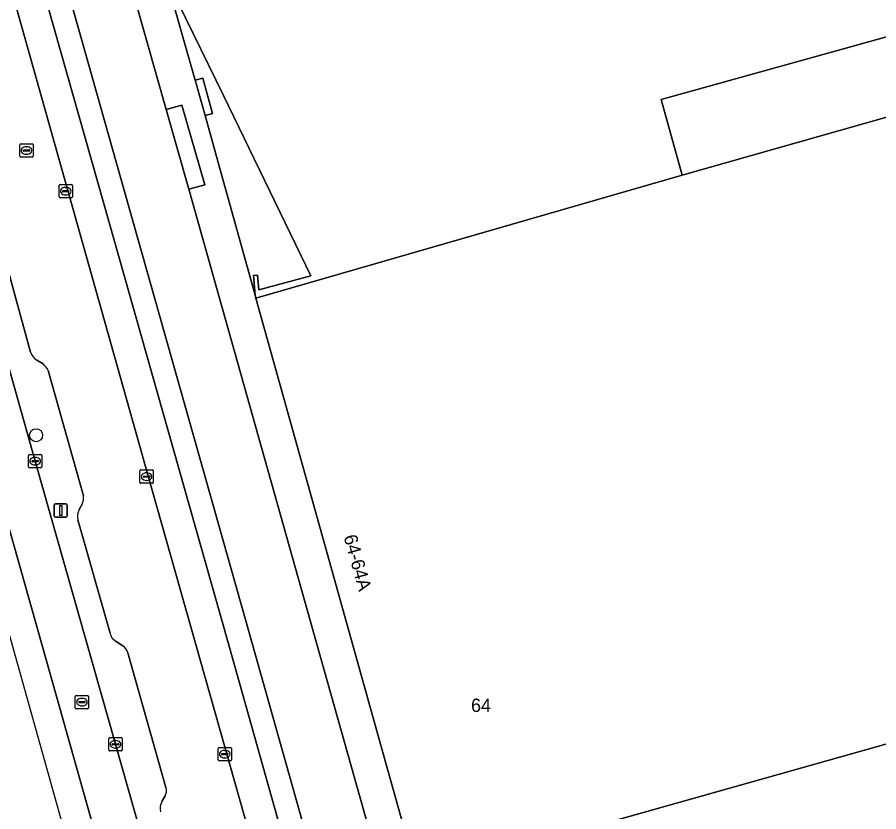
# Model space of a CAD drawing. Extents: x 159680 to 160786, y 387323 to 388340.
# Drawn here: x 159726.5 to 159790.8, y 387995.1 to 388054.5 of the extents above; entities that cross this region are included whole.
import ezdxf

# ---------------------------------------------------------------- set-up
doc = ezdxf.new("R2010")
doc.units = 0
for name, color, linetype in [('IMGEO_Berm_groen', 7, 'Continuous'), ('IMGEO_Boom', 7, 'Continuous'), ('IMGEO_Erf', 7, 'Continuous'), ('IMGEO_Kolk', 7, 'Continuous'), ('IMGEO_Lichtmast', 7, 'Continuous'), ('IMGEO_OVBaan_gesloten', 7, 'Continuous'), ('IMGEO_Pand', 7, 'Continuous'), ('IMGEO_Pand_nummerreeks', 7, 'Continuous'), ('IMGEO_Parkeervlak_open', 7, 'Continuous'), ('IMGEO_Rijbaan_lokaal_gesloten', 7, 'Continuous'), ('IMGEO_Rijbaan_regionaal_gesloten', 7, 'Continuous'), ('IMGEO_Rioolput', 7, 'Continuous'), ('IMGEO_Voetpad_open', 7, 'Continuous')]:
    doc.layers.add(name, color=color, linetype=linetype)

msp = doc.modelspace()

# ---------------------------------------------------------------- linework, layer by layer
at = {"layer": 'IMGEO_Berm_groen'}
for points in [[(159715.024, 388067.618), (159715.751, 388064.431), (159715.988, 388063.449), (159716.233, 388062.473), (159717.284, 388058.854), (159722.145, 388041.542), (159727.852, 388021.312), (159733.85, 388000.16), (159739.567, 387979.98), (159745.531, 387958.814), (159750.399, 387941.515), (159752.767, 387933.007), (159752.834, 387932.851)], [(159727.514, 388029.457), (159724.976, 388038.567)], [(159728.444, 388028.572), (159727.986, 388028.853)], [(159731.447, 388018.725), (159728.815, 388028.092)], [(159731.131, 388017.689), (159731.353, 388018.095)], [(159733.443, 388008.455), (159731.035, 388016.931)], [(159734.388, 388007.514), (159733.906, 388007.851)], [(159737.614, 387996.939), (159734.764, 388006.991)], [(159737.299, 387995.873), (159737.548, 387996.307)]]:
    msp.add_lwpolyline(points, dxfattribs=at)
for centre, radius, start, end in [((159728.46, 388029.71), 0.979, 194.96233, 241.04986), ((159727.642, 388027.569), 1.284, 24.03504, 51.36702), ((159730.557, 388018.536), 0.91, 331.01567, 12.01175), ((159731.992, 388017.195), 0.993, 150.15304, 195.4109), ((159734.282, 388008.619), 0.855, 191.0309, 243.91349), ((159733.914, 388006.777), 0.876, 14.15306, 57.27386), ((159736.85, 387996.699), 0.801, 330.66552, 17.41086), ((159738.236, 387995.366), 1.065, 151.57285, 193.50601)]:
    msp.add_arc(centre, radius, start, end, dxfattribs=at)
at = {"layer": 'IMGEO_Boom'}
msp.add_circle((159727.917, 388023.25), 0.489, dxfattribs=at)
at = {"layer": 'IMGEO_Erf'}
for points in [[(159793.306, 388053.549), (159774.582, 388048.326), (159776.16, 388042.673), (159794.855, 388047.996)], [(159760.456, 387976.237), (159766.359, 387977.9), (159769.209, 387978.703), (159772.059, 387979.506), (159774.909, 387980.309), (159777.759, 387981.111), (159780.609, 387981.914), (159783.459, 387982.717), (159786.309, 387983.52), (159789.159, 387984.323), (159792.009, 387985.126), (159794.859, 387985.929), (159797.709, 387986.732), (159800.559, 387987.534), (159803.409, 387988.337), (159806.259, 387989.14), (159811.529, 387990.625), (159810.425, 387994.602), (159808.927, 388000), (159807.434, 388004.707), (159790.741, 388000), (159756.404, 387990.318), (159757.994, 387984.988), (159759.125, 387980.967)]]:
    msp.add_lwpolyline(points, close=True, dxfattribs=at)
at = {"layer": 'IMGEO_Kolk'}
for p, q in [((159729.632, 388041.061), (159729.632, 388041.913)), ((159729.707, 388041.987), (159730.559, 388041.987)), ((159730.12, 388041.767), (159730.145, 388041.767)), ((159730.633, 388041.913), (159730.633, 388041.061)), ((159729.891, 388041.481), (159729.891, 388041.493)), ((159730.329, 388041.444), (159729.931, 388041.444)), ((159729.934, 388041.53), (159730.332, 388041.53)), ((159730.143, 388041.207), (159730.118, 388041.207)), ((159730.375, 388041.493), (159730.375, 388041.481)), ((159730.559, 388040.987), (159729.707, 388040.987)), ((159727.426, 388021.812), (159728.278, 388021.812)), ((159727.351, 388020.886), (159727.351, 388021.738)), ((159727.61, 388021.306), (159727.61, 388021.318)), ((159728.048, 388021.269), (159727.65, 388021.269)), ((159727.653, 388021.355), (159728.051, 388021.355)), ((159727.839, 388021.592), (159727.864, 388021.592)), ((159728.094, 388021.318), (159728.094, 388021.306)), ((159728.352, 388021.738), (159728.352, 388020.886)), ((159728.278, 388020.812), (159727.426, 388020.812)), ((159727.862, 388021.032), (159727.837, 388021.032)), ((159735.672, 388019.732), (159735.672, 388020.584)), ((159735.747, 388020.658), (159736.599, 388020.658)), ((159736.673, 388020.584), (159736.673, 388019.732)), ((159735.931, 388020.152), (159735.931, 388020.164)), ((159736.369, 388020.115), (159735.971, 388020.115)), ((159735.974, 388020.201), (159736.372, 388020.201)), ((159736.183, 388019.878), (159736.158, 388019.878)), ((159736.16, 388020.438), (159736.185, 388020.438)), ((159736.415, 388020.164), (159736.415, 388020.152)), ((159736.599, 388019.658), (159735.747, 388019.658)), ((159733.349, 387999.734), (159733.349, 388000.586)), ((159733.424, 388000.66), (159734.276, 388000.66)), ((159734.35, 388000.586), (159734.35, 387999.734)), ((159733.608, 388000.154), (159733.608, 388000.166)), ((159734.046, 388000.117), (159733.648, 388000.117)), ((159733.651, 388000.203), (159734.049, 388000.203)), ((159733.837, 388000.44), (159733.862, 388000.44)), ((159734.092, 388000.166), (159734.092, 388000.154)), ((159741.582, 387999.926), (159742.434, 387999.926)), ((159734.276, 387999.66), (159733.424, 387999.66)), ((159733.86, 387999.88), (159733.835, 387999.88)), ((159741.507, 387999), (159741.507, 387999.852)), ((159741.766, 387999.42), (159741.766, 387999.432)), ((159742.204, 387999.383), (159741.806, 387999.383)), ((159741.809, 387999.469), (159742.207, 387999.469)), ((159741.995, 387999.706), (159742.02, 387999.706)), ((159742.25, 387999.432), (159742.25, 387999.42)), ((159742.508, 387999.852), (159742.508, 387999)), ((159742.434, 387998.926), (159741.582, 387998.926)), ((159742.018, 387999.146), (159741.993, 387999.146))]:
    msp.add_line(p, q, dxfattribs=at)
for points in [[(159729.632, 388041.061), (159729.632, 388041.913)], [(159729.707, 388041.987), (159730.559, 388041.987)], [(159730.633, 388041.913), (159730.633, 388041.061)], [(159730.559, 388040.987), (159729.707, 388040.987)], [(159727.426, 388021.812), (159728.278, 388021.812)], [(159727.351, 388020.886), (159727.351, 388021.738)], [(159728.352, 388021.738), (159728.352, 388020.886)], [(159728.278, 388020.812), (159727.426, 388020.812)], [(159735.672, 388019.732), (159735.672, 388020.584)], [(159735.747, 388020.658), (159736.599, 388020.658)], [(159736.673, 388020.584), (159736.673, 388019.732)], [(159736.599, 388019.658), (159735.747, 388019.658)], [(159733.349, 387999.734), (159733.349, 388000.586)], [(159733.424, 388000.66), (159734.276, 388000.66)], [(159734.35, 388000.586), (159734.35, 387999.734)], [(159741.582, 387999.926), (159742.434, 387999.926)], [(159734.276, 387999.66), (159733.424, 387999.66)], [(159741.507, 387999), (159741.507, 387999.852)], [(159742.508, 387999.852), (159742.508, 387999)], [(159742.434, 387998.926), (159741.582, 387998.926)]]:
    msp.add_lwpolyline(points, dxfattribs=at)
for centre, radius, start, end in [((159729.709, 388041.911), 0.0765, 91.55205, 178.44795), ((159729.709, 388041.911), 0.0765, 91.55205, 178.44795), ((159730.557, 388041.911), 0.0765, 1.55205, 88.44795), ((159730.557, 388041.911), 0.0765, 1.55205, 88.44795), ((159729.709, 388041.063), 0.0765, 181.55205, 268.44795), ((159729.709, 388041.063), 0.0765, 181.55205, 268.44795), ((159729.931, 388041.49), 0.0403, 85.87752, 175.75265), ((159729.928, 388041.48), 0.0366, 178.93798, 274.71019), ((159730.332, 388041.487), 0.043, 264.86636, 352.45326), ((159730.336, 388041.492), 0.0386, 1.73085, 96.63898), ((159730.557, 388041.063), 0.0765, 271.55205, 358.44795), ((159730.557, 388041.063), 0.0765, 271.55205, 358.44795), ((159727.428, 388021.736), 0.0765, 91.55205, 178.44795), ((159727.428, 388021.736), 0.0765, 91.55205, 178.44795), ((159728.276, 388021.736), 0.0765, 1.55205, 88.44795), ((159728.276, 388021.736), 0.0765, 1.55205, 88.44795), ((159727.65, 388021.315), 0.0403, 85.87752, 175.75265), ((159727.647, 388021.305), 0.0366, 178.93798, 274.71019), ((159728.051, 388021.312), 0.043, 264.86636, 352.45326), ((159728.055, 388021.317), 0.0386, 1.73085, 96.63898), ((159727.428, 388020.888), 0.0765, 181.55205, 268.44795), ((159727.428, 388020.888), 0.0765, 181.55205, 268.44795), ((159728.276, 388020.888), 0.0765, 271.55205, 358.44795), ((159728.276, 388020.888), 0.0765, 271.55205, 358.44795), ((159735.749, 388020.582), 0.0765, 91.55205, 178.44795), ((159735.749, 388020.582), 0.0765, 91.55205, 178.44795), ((159736.597, 388020.582), 0.0765, 1.55205, 88.44795), ((159736.597, 388020.582), 0.0765, 1.55205, 88.44795), ((159735.971, 388020.161), 0.0403, 85.87752, 175.75265), ((159735.968, 388020.151), 0.0366, 178.93798, 274.71019), ((159736.372, 388020.158), 0.043, 264.86636, 352.45326), ((159736.376, 388020.163), 0.0386, 1.73085, 96.63898), ((159735.749, 388019.734), 0.0765, 181.55205, 268.44795), ((159735.749, 388019.734), 0.0765, 181.55205, 268.44795), ((159736.597, 388019.734), 0.0765, 271.55205, 358.44795), ((159736.597, 388019.734), 0.0765, 271.55205, 358.44795), ((159733.426, 388000.584), 0.0765, 91.55205, 178.44795), ((159733.426, 388000.584), 0.0765, 91.55205, 178.44795), ((159734.274, 388000.584), 0.0765, 1.55205, 88.44795), ((159734.274, 388000.584), 0.0765, 1.55205, 88.44795), ((159733.648, 388000.163), 0.0403, 85.87752, 175.75265), ((159733.645, 388000.153), 0.0366, 178.93798, 274.71019), ((159734.049, 388000.16), 0.043, 264.86636, 352.45326), ((159734.053, 388000.165), 0.0386, 1.73085, 96.63898), ((159741.584, 387999.85), 0.0765, 91.55205, 178.44795), ((159741.584, 387999.85), 0.0765, 91.55205, 178.44795), ((159742.432, 387999.85), 0.0765, 1.55205, 88.44795), ((159742.432, 387999.85), 0.0765, 1.55205, 88.44795), ((159733.426, 387999.736), 0.0765, 181.55205, 268.44795), ((159733.426, 387999.736), 0.0765, 181.55205, 268.44795), ((159734.274, 387999.736), 0.0765, 271.55205, 358.44795), ((159734.274, 387999.736), 0.0765, 271.55205, 358.44795), ((159741.806, 387999.429), 0.0403, 85.87752, 175.75265), ((159741.803, 387999.419), 0.0366, 178.93798, 274.71019), ((159742.207, 387999.426), 0.043, 264.86636, 352.45326), ((159742.211, 387999.431), 0.0386, 1.73085, 96.63898), ((159741.584, 387999.002), 0.0765, 181.55205, 268.44795), ((159741.584, 387999.002), 0.0765, 181.55205, 268.44795), ((159742.432, 387999.002), 0.0765, 271.55205, 358.44795), ((159742.432, 387999.002), 0.0765, 271.55205, 358.44795)]:
    msp.add_arc(centre, radius, start, end, dxfattribs=at)
for centre, major_axis, ratio, start_param, end_param in [((159730.119, 388041.487), (-0.387, 0.002), 0.722429, 4.712389, 7.853982), ((159730.144, 388041.487), (-0.39, 0.002), 0.717154, 1.570796, 4.712389), ((159727.838, 388021.312), (-0.387, 0.002), 0.722429, 4.712389, 7.853982), ((159727.863, 388021.312), (-0.39, 0.002), 0.717154, 1.570796, 4.712389), ((159736.159, 388020.158), (-0.387, 0.002), 0.722429, 4.712389, 7.853982), ((159736.184, 388020.158), (-0.39, 0.002), 0.717154, 1.570796, 4.712389), ((159733.836, 388000.16), (-0.387, 0.002), 0.722429, 4.712389, 7.853982), ((159733.861, 388000.16), (-0.39, 0.002), 0.717154, 1.570796, 4.712389), ((159741.994, 387999.426), (-0.387, 0.002), 0.722429, 4.712389, 7.853982), ((159742.019, 387999.426), (-0.39, 0.002), 0.717154, 1.570796, 4.712389)]:
    msp.add_ellipse(centre, major_axis=major_axis, ratio=ratio, start_param=start_param, end_param=end_param, dxfattribs=at)
at = {"layer": 'IMGEO_Lichtmast'}
for p, q in [((159729.26, 388017.233), (159729.26, 388018.033)), ((159729.26, 388018.033), (159729.26, 388017.233)), ((159729.36, 388018.133), (159730.15, 388018.133)), ((159730.15, 388018.133), (159729.36, 388018.133)), ((159730.25, 388018.033), (159730.25, 388017.233)), ((159730.25, 388017.233), (159730.25, 388018.033)), ((159730.15, 388017.133), (159729.36, 388017.133)), ((159729.36, 388017.133), (159730.15, 388017.133))]:
    msp.add_line(p, q, dxfattribs=at)
msp.add_lwpolyline([(159729.68, 388018.008), (159729.83, 388018.008), (159729.83, 388017.258), (159729.68, 388017.258), (159729.68, 388018.008)], dxfattribs=at)
for centre, start, end in [((159729.36, 388018.033), 90, 180), ((159729.36, 388018.033), 90, 180), ((159730.15, 388018.033), 0, 90), ((159730.15, 388018.033), 360, 90), ((159729.36, 388017.233), 180, 270), ((159729.36, 388017.233), 180, 270), ((159730.15, 388017.233), 270, 0), ((159730.15, 388017.233), 270, 0)]:
    msp.add_arc(centre, 0.1, start, end, dxfattribs=at)
at = {"layer": 'IMGEO_OVBaan_gesloten'}
for points in [[(159702.382, 388092.39), (159734.05, 387979.268), (159743.358, 387946.02), (159763.999, 387872.286), (159769.025, 387858.073)], [(159767.423, 387866.904), (159767.598, 387866.954), (159765.544, 387875.18), (159761.072, 387891.211), (159751.402, 387925.737), (159750.981, 387927.311), (159738.22, 387972.552), (159720.318, 388036.089), (159710.692, 388070.166), (159709.458, 388074.221)]]:
    msp.add_lwpolyline(points, dxfattribs=at)
at = {"layer": 'IMGEO_Pand'}
for points in [[(159788.594, 388070.439), (159788.944, 388070.516), (159788.562, 388071.895), (159737.57, 388057.575), (159737.966, 388056.757), (159741.903, 388048.638), (159748.433, 388035.168), (159744.563, 388034.114), (159744.46, 388035.204), (159744.143, 388035.186), (159744.269, 388033.713), (159744.329, 388033.5), (159776.16, 388042.673), (159774.582, 388048.326), (159793.306, 388053.549), (159791.725, 388059.215), (159790.819, 388062.463), (159790.452, 388063.779)], [(159802.49, 388022.293), (159801.523, 388025.732), (159795.233, 388048.104), (159794.855, 388047.996), (159776.16, 388042.673), (159744.329, 388033.5), (159753.697, 388000), (159756.404, 387990.318), (159790.741, 388000), (159807.434, 388004.707)]]:
    msp.add_lwpolyline(points, close=True, dxfattribs=at)
at = {"layer": 'IMGEO_Parkeervlak_open'}
for points in [[(159739.318, 388041.629), (159737.631, 388047.595), (159732.509, 388065.712), (159730.577, 388072.488), (159726.812, 388085.698)], [(159725.402, 388073.744), (159725.596, 388072.962), (159730.011, 388057.458), (159734.238, 388042.443), (159743.795, 388008.597), (159761.428, 387945.993), (159764.329, 387935.795)], [(159755.075, 387953.635), (159747.858, 387979.284), (159736.534, 388019.31), (159725.379, 388059.003)], [(159766.666, 387944.588), (159758.06, 387975.063), (159753.727, 387990.417), (159748.666, 388008.437), (159739.318, 388041.629)], [(159724.976, 388038.567), (159727.514, 388029.457)], [(159727.986, 388028.853), (159728.444, 388028.572)], [(159728.815, 388028.092), (159731.447, 388018.725)], [(159731.353, 388018.095), (159731.131, 388017.689)], [(159731.035, 388016.931), (159733.443, 388008.455)], [(159733.906, 388007.851), (159734.388, 388007.514)], [(159734.764, 388006.991), (159737.614, 387996.939)], [(159737.548, 387996.307), (159737.299, 387995.873)]]:
    msp.add_lwpolyline(points, dxfattribs=at)
for centre, radius, start, end in [((159728.46, 388029.71), 0.979, 194.96233, 241.04986), ((159727.642, 388027.569), 1.284, 24.03504, 51.36702), ((159730.557, 388018.536), 0.91, 331.01567, 12.01175), ((159731.992, 388017.195), 0.993, 150.15304, 195.4109), ((159734.282, 388008.619), 0.855, 191.0309, 243.91349), ((159733.914, 388006.777), 0.876, 14.15306, 57.27386), ((159736.85, 387996.699), 0.801, 330.66552, 17.41086), ((159738.236, 387995.366), 1.065, 151.57285, 193.50601)]:
    msp.add_arc(centre, radius, start, end, dxfattribs=at)
at = {"layer": 'IMGEO_Rijbaan_lokaal_gesloten'}
for points in [[(159742.233, 388007.83), (159732.531, 388042.133), (159728.319, 388056.998), (159723.956, 388072.484), (159725.596, 388072.962), (159725.402, 388073.744)], [(159724.374, 388062.612), (159725.379, 388059.003), (159736.534, 388019.31), (159747.858, 387979.284), (159755.075, 387953.635), (159755.159, 387953.438), (159757.589, 387944.769)], [(159764.329, 387935.795), (159761.428, 387945.993), (159759.756, 387945.476), (159742.233, 388007.83)]]:
    msp.add_lwpolyline(points, dxfattribs=at)
msp.add_lwpolyline([(159734.238, 388042.443), (159730.011, 388057.458), (159725.596, 388072.962), (159723.956, 388072.484), (159728.319, 388056.998), (159732.531, 388042.133), (159742.233, 388007.83), (159759.756, 387945.476), (159761.428, 387945.993), (159743.795, 388008.597)], close=True, dxfattribs=at)
at = {"layer": 'IMGEO_Rijbaan_regionaal_gesloten'}
for points in [[(159761.123, 387913.424), (159760.298, 387915.464), (159759.456, 387917.543), (159752.834, 387932.851), (159752.767, 387933.007), (159750.399, 387941.515), (159745.531, 387958.814), (159739.567, 387979.98), (159733.85, 388000.16), (159727.852, 388021.312), (159722.145, 388041.542), (159717.284, 388058.854), (159716.233, 388062.473), (159715.988, 388063.449), (159715.751, 388064.431), (159715.024, 388067.618), (159715.019, 388067.661), (159714.041, 388082.364), (159713.601, 388085.431)], [(159709.458, 388074.221), (159710.692, 388070.166), (159720.318, 388036.089), (159738.22, 387972.552), (159750.981, 387927.311), (159751.402, 387925.737), (159761.072, 387891.211), (159765.544, 387875.18)]]:
    msp.add_lwpolyline(points, dxfattribs=at)
at = {"layer": 'IMGEO_Rioolput'}
for p, q in [((159726.7, 388044.098), (159726.7, 388044.95)), ((159726.775, 388045.024), (159727.627, 388045.024)), ((159727.701, 388044.95), (159727.701, 388044.098)), ((159726.959, 388044.518), (159726.959, 388044.53)), ((159727.397, 388044.481), (159726.999, 388044.481)), ((159727.002, 388044.567), (159727.4, 388044.567)), ((159727.188, 388044.804), (159727.213, 388044.804)), ((159727.443, 388044.53), (159727.443, 388044.518)), ((159727.627, 388044.024), (159726.775, 388044.024)), ((159727.211, 388044.244), (159727.186, 388044.244)), ((159730.915, 388003.811), (159731.767, 388003.811)), ((159730.84, 388002.885), (159730.84, 388003.737)), ((159731.099, 388003.305), (159731.099, 388003.317)), ((159731.537, 388003.268), (159731.139, 388003.268)), ((159731.142, 388003.354), (159731.54, 388003.354)), ((159731.328, 388003.591), (159731.353, 388003.591)), ((159731.583, 388003.317), (159731.583, 388003.305)), ((159731.841, 388003.737), (159731.841, 388002.885)), ((159731.767, 388002.811), (159730.915, 388002.811)), ((159731.351, 388003.031), (159731.326, 388003.031))]:
    msp.add_line(p, q, dxfattribs=at)
for points in [[(159726.7, 388044.098), (159726.7, 388044.95)], [(159726.775, 388045.024), (159727.627, 388045.024)], [(159727.701, 388044.95), (159727.701, 388044.098)], [(159727.627, 388044.024), (159726.775, 388044.024)], [(159730.915, 388003.811), (159731.767, 388003.811)], [(159730.84, 388002.885), (159730.84, 388003.737)], [(159731.841, 388003.737), (159731.841, 388002.885)], [(159731.767, 388002.811), (159730.915, 388002.811)]]:
    msp.add_lwpolyline(points, dxfattribs=at)
for centre, radius, start, end in [((159726.777, 388044.948), 0.0765, 91.55205, 178.44795), ((159726.777, 388044.948), 0.0765, 91.55205, 178.44795), ((159727.625, 388044.948), 0.0765, 1.55205, 88.44795), ((159727.625, 388044.948), 0.0765, 1.55205, 88.44795), ((159726.999, 388044.527), 0.0403, 85.87752, 175.75265), ((159726.996, 388044.517), 0.0366, 178.93798, 274.71019), ((159727.4, 388044.524), 0.043, 264.86636, 352.45326), ((159727.404, 388044.529), 0.0386, 1.73085, 96.63898), ((159726.777, 388044.1), 0.0765, 181.55205, 268.44795), ((159726.777, 388044.1), 0.0765, 181.55205, 268.44795), ((159727.625, 388044.1), 0.0765, 271.55205, 358.44795), ((159727.625, 388044.1), 0.0765, 271.55205, 358.44795), ((159730.917, 388003.735), 0.0765, 91.55205, 178.44795), ((159730.917, 388003.735), 0.0765, 91.55205, 178.44795), ((159731.765, 388003.735), 0.0765, 1.55205, 88.44795), ((159731.765, 388003.735), 0.0765, 1.55205, 88.44795), ((159731.139, 388003.314), 0.0403, 85.87752, 175.75265), ((159731.136, 388003.304), 0.0366, 178.93798, 274.71019), ((159731.54, 388003.311), 0.043, 264.86636, 352.45326), ((159731.544, 388003.316), 0.0386, 1.73085, 96.63898), ((159730.917, 388002.887), 0.0765, 181.55205, 268.44795), ((159730.917, 388002.887), 0.0765, 181.55205, 268.44795), ((159731.765, 388002.887), 0.0765, 271.55205, 358.44795), ((159731.765, 388002.887), 0.0765, 271.55205, 358.44795)]:
    msp.add_arc(centre, radius, start, end, dxfattribs=at)
for centre, major_axis, ratio, start_param, end_param in [((159727.187, 388044.524), (-0.387, 0.002), 0.722429, 4.712389, 7.853982), ((159727.212, 388044.524), (-0.39, 0.002), 0.717154, 1.570796, 4.712389), ((159731.327, 388003.311), (-0.387, 0.002), 0.722429, 4.712389, 7.853982), ((159731.352, 388003.311), (-0.39, 0.002), 0.717154, 1.570796, 4.712389)]:
    msp.add_ellipse(centre, major_axis=major_axis, ratio=ratio, start_param=start_param, end_param=end_param, dxfattribs=at)
at = {"layer": 'IMGEO_Voetpad_open'}
for points in [[(159726.812, 388085.698), (159730.577, 388072.488), (159731.786, 388072.824), (159733.725, 388066.059), (159732.509, 388065.712), (159737.631, 388047.595), (159738.793, 388047.914), (159740.51, 388041.947), (159739.318, 388041.629), (159748.666, 388008.437), (159753.727, 387990.417), (159754.963, 387990.761), (159759.29, 387975.401), (159758.06, 387975.063), (159766.666, 387944.588)], [(159756.404, 387990.318), (159753.697, 388000), (159744.329, 388033.5), (159744.269, 388033.713), (159741.765, 388042.73), (159740.544, 388047.127), (159740.32, 388047.933), (159739.809, 388049.768), (159737.57, 388057.575), (159735.39, 388064.982), (159733.495, 388072.02)]]:
    msp.add_lwpolyline(points, dxfattribs=at)
for points in [[(159741.765, 388042.73), (159744.269, 388033.713), (159744.143, 388035.186), (159744.46, 388035.204), (159744.563, 388034.114), (159748.433, 388035.168), (159741.903, 388048.638), (159737.966, 388056.757), (159737.57, 388057.575), (159739.809, 388049.768), (159740.366, 388049.923), (159741.098, 388047.281), (159740.544, 388047.127)], [(159740.32, 388047.933), (159740.544, 388047.127), (159741.098, 388047.281), (159740.366, 388049.923), (159739.809, 388049.768)], [(159737.631, 388047.595), (159739.318, 388041.629), (159740.51, 388041.947), (159738.793, 388047.914)]]:
    msp.add_lwpolyline(points, close=True, dxfattribs=at)

# ---------------------------------------------------------------- texts
at = {"layer": 'IMGEO_Pand_nummerreeks'}
msp.add_text('64-64A', height=1, rotation=285.62435, dxfattribs=at).set_placement((159750.871, 388015.675))
msp.add_text('64', height=1, dxfattribs=at).set_placement((159760.398, 388002.572))

doc.saveas('drawing.dxf')
